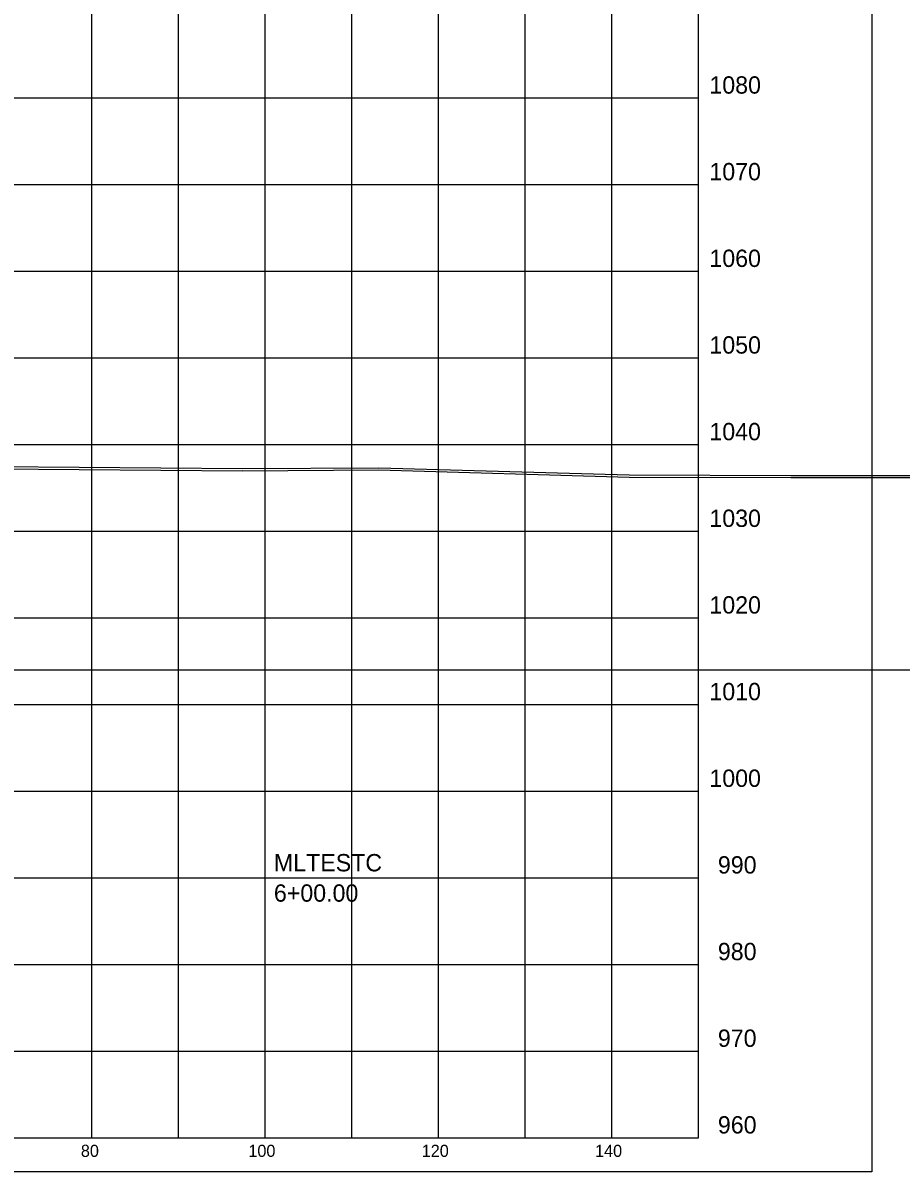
# Model space of a CAD drawing. Extents: x 1131015 to 1136271, y 133453 to 174329.
# Drawn here: x 1131412.5 to 1131513.8, y 155109.7 to 155242.3 of the extents above; entities that cross this region are included whole.
import ezdxf

# ---------------------------------------------------------------- set-up
doc = ezdxf.new("R2010")
doc.units = 0
for name, color, linetype in [('DESIGN - SHEET - Corner Text', 7, 'Continuous'), ('DESIGN - SHEET - Light Grid', 7, 'Continuous'), ('DESIGN - SHEET - Linework', 7, 'Continuous'), ('DESIGN - SHEET - Plot Shape', 7, 'Continuous'), ('DESIGN - TYPICAL - Warning Text', 7, 'Continuous'), ('SURVEY - GROUND - Bottom of Topsoil Layer', 7, 'Continuous'), ('SURVEY - GROUND - Top of Ground', 7, 'Continuous')]:
    doc.layers.add(name, color=color, linetype=linetype)

msp = doc.modelspace()

# ---------------------------------------------------------------- linework, layer by layer
at = {"layer": 'DESIGN - SHEET - Light Grid'}
msp.add_line((1131340.46, 155167.66), (1131640.46, 155167.66), dxfattribs=at)
at = {"layer": 'DESIGN - SHEET - Linework'}
for p, q in [((1131420.46, 155113.66), (1131420.46, 155323.66)), ((1131430.46, 155113.66), (1131430.46, 155323.66)), ((1131440.46, 155113.66), (1131440.46, 155323.66)), ((1131450.46, 155113.66), (1131450.46, 155323.66)), ((1131460.46, 155113.66), (1131460.46, 155323.66)), ((1131470.46, 155113.66), (1131470.46, 155323.66)), ((1131480.46, 155113.66), (1131480.46, 155323.66)), ((1131190.46, 155233.66), (1131490.46, 155233.66)), ((1131190.46, 155223.66), (1131490.46, 155223.66)), ((1131190.46, 155213.66), (1131490.46, 155213.66)), ((1131190.46, 155203.66), (1131490.46, 155203.66)), ((1131190.46, 155193.66), (1131490.46, 155193.66)), ((1131190.46, 155183.66), (1131490.46, 155183.66)), ((1131190.46, 155173.66), (1131490.46, 155173.66)), ((1131190.46, 155163.66), (1131490.46, 155163.66)), ((1131190.46, 155153.66), (1131490.46, 155153.66)), ((1131190.46, 155143.66), (1131490.46, 155143.66)), ((1131190.46, 155133.66), (1131490.46, 155133.66)), ((1131190.46, 155123.66), (1131490.46, 155123.66))]:
    msp.add_line(p, q, dxfattribs=at)
msp.add_lwpolyline([(1131190.46, 155323.66), (1131190.46, 155113.66), (1131490.46, 155113.66), (1131490.46, 155323.66)], dxfattribs=at)
at = {"layer": 'DESIGN - SHEET - Plot Shape'}
msp.add_lwpolyline([(1131170.46, 155327.6), (1131510.46, 155327.6), (1131510.46, 155109.72), (1131170.46, 155109.72)], close=True, dxfattribs=at)
at = {"layer": 'SURVEY - GROUND - Bottom of Topsoil Layer'}
for p, q in [((1131405.15, 155190.9), (1131437.85, 155190.64)), ((1131437.85, 155190.64), (1131453.56, 155190.74)), ((1131453.56, 155190.74), (1131482.43, 155189.91)), ((1131482.43, 155189.91), (1131501.09, 155189.85)), ((1131501.09, 155189.85), (1131518.9, 155189.85))]:
    msp.add_line(p, q, dxfattribs=at)
at = {"layer": 'SURVEY - GROUND - Top of Ground'}
for p, q in [((1131405.15, 155191.15), (1131437.85, 155190.89)), ((1131437.85, 155190.89), (1131453.56, 155190.99)), ((1131453.56, 155190.99), (1131482.43, 155190.16)), ((1131482.43, 155190.16), (1131501.09, 155190.1)), ((1131501.09, 155190.1), (1131518.9, 155190.1))]:
    msp.add_line(p, q, dxfattribs=at)

# ---------------------------------------------------------------- texts
at = {"layer": 'DESIGN - SHEET - Corner Text'}
for s, height, p in [('1080', 2, (1131491.7, 155234.16)), ('1070', 2, (1131491.7, 155224.16)), ('1060', 2, (1131491.7, 155214.16)), ('1050', 2, (1131491.7, 155204.16)), ('1040', 2, (1131491.7, 155194.16)), ('1030', 2, (1131491.7, 155184.16)), ('1020', 2, (1131491.7, 155174.16)), ('1010', 2, (1131491.7, 155164.16)), ('1000', 2, (1131491.7, 155154.16)), ('990', 2, (1131492.68, 155144.16)), ('980', 2, (1131492.68, 155134.16)), ('970', 2, (1131492.68, 155124.16)), ('960', 2, (1131492.68, 155114.16)), ('80', 1.4, (1131419.19, 155111.46)), ('100', 1.4, (1131438.51, 155111.46)), ('120', 1.4, (1131458.51, 155111.46)), ('140', 1.4, (1131478.51, 155111.46))]:
    msp.add_text(s, height=height, dxfattribs=at).set_placement(p)
at = {"layer": 'DESIGN - TYPICAL - Warning Text'}
for s, p in [('MLTESTC', (1131441.46, 155144.41)), ('6+00.00', (1131441.46, 155140.91))]:
    msp.add_text(s, height=2, dxfattribs=at).set_placement(p)

doc.saveas('drawing.dxf')
